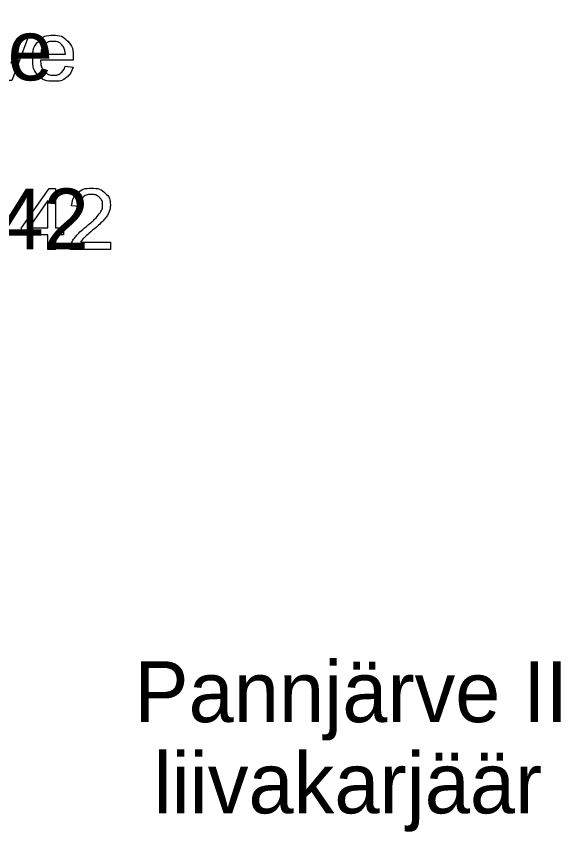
# Model space of a CAD drawing. Extents: x 700746 to 706058, y 6570320 to 6580460.
# Drawn here: x 704793.9 to 704844.9, y 6576461.7 to 6576538.1 of the extents above; entities that cross this region are included whole.
import ezdxf

# ---------------------------------------------------------------- set-up
doc = ezdxf.new("R2010")
doc.units = 0
for name, color, linetype in [('kataster', 7, 'Continuous'), ('Kataster tekst', 7, 'Continuous'), ('VORMISTUS', 7, 'Continuous')]:
    doc.layers.add(name, color=color, linetype=linetype)

msp = doc.modelspace()

# ---------------------------------------------------------------- linework, layer by layer
at = {"layer": 'kataster'}
for points in [[(704793.367, 6576533.717), (704794.283, 6576536.238), (704795.003, 6576536.238), (704793.441, 6576532.107), (704792.783, 6576532.107)], [(704799.196, 6576533.992), (704796.115, 6576533.992)], [(704796.154, 6576534.566), (704798.461, 6576534.566)], [(704798.453, 6576533.44), (704799.176, 6576533.349)], [(704796.822, 6576516.263), (704796.822, 6576517.627), (704794.35, 6576517.627), (704794.35, 6576518.27), (704796.948, 6576521.963), (704797.521, 6576521.963), (704797.521, 6576518.27), (704798.29, 6576518.27), (704798.29, 6576517.627), (704797.521, 6576517.627), (704797.521, 6576516.263), (704796.822, 6576516.263)], [(704796.822, 6576518.27), (704796.822, 6576520.844), (704795.038, 6576518.27), (704796.822, 6576518.27)], [(704799.767, 6576520.265), (704799.046, 6576520.338)], [(704802.682, 6576516.937), (704802.682, 6576516.263), (704798.916, 6576516.263)], [(704799.889, 6576516.937), (704802.682, 6576516.937)]]:
    msp.add_lwpolyline(points, dxfattribs=at)
for points in [[(704799.176, 6576533.349), (704799.005, 6576532.715), (704798.543, 6576532.365), (704798.08, 6576532.015), (704797.361, 6576532.015), (704796.455, 6576532.015), (704795.924, 6576532.573), (704795.394, 6576533.131), (704795.394, 6576534.137), (704795.394, 6576535.179), (704795.93, 6576535.754), (704796.467, 6576536.329), (704797.322, 6576536.329), (704798.15, 6576536.329), (704798.675, 6576535.766), (704799.2, 6576535.202), (704799.2, 6576534.179), (704799.2, 6576534.117), (704799.196, 6576533.992)], [(704798.461, 6576534.566), (704798.414, 6576535.089), (704798.196, 6576535.35), (704797.862, 6576535.756), (704797.329, 6576535.756), (704796.846, 6576535.756), (704796.518, 6576535.432), (704796.189, 6576535.108), (704796.154, 6576534.566)], [(704796.115, 6576533.992), (704796.154, 6576533.312), (704796.5, 6576532.95), (704796.846, 6576532.589), (704797.364, 6576532.589), (704797.749, 6576532.589), (704798.021, 6576532.792), (704798.294, 6576532.995), (704798.453, 6576533.44)], [(704799.046, 6576520.338), (704799.12, 6576521.142), (704799.602, 6576521.564), (704800.084, 6576521.985), (704800.897, 6576521.985), (704801.717, 6576521.985), (704802.195, 6576521.53), (704802.674, 6576521.076), (704802.674, 6576520.404), (704802.674, 6576520.062), (704802.534, 6576519.731), (704802.394, 6576519.401), (704802.07, 6576519.036), (704801.746, 6576518.671), (704800.993, 6576518.033), (704800.363, 6576517.504), (704800.184, 6576517.316), (704800.005, 6576517.127), (704799.889, 6576516.937)], [(704798.916, 6576516.263), (704798.908, 6576516.516), (704798.997, 6576516.75), (704799.141, 6576517.135), (704799.459, 6576517.508), (704799.776, 6576517.881), (704800.374, 6576518.37), (704801.302, 6576519.133), (704801.627, 6576519.578), (704801.953, 6576520.023), (704801.953, 6576520.42), (704801.953, 6576520.836), (704801.656, 6576521.122), (704801.359, 6576521.407), (704800.881, 6576521.407), (704800.377, 6576521.407), (704800.074, 6576521.104), (704799.771, 6576520.801), (704799.767, 6576520.265)]]:
    msp.add_open_spline(points, degree=3, dxfattribs=at)

# ---------------------------------------------------------------- texts
at = {"layer": 'Kataster tekst'}
for s, p in [('Uus-Pannjärve ', (704746.866, 6576532.107)), ('22901:001:0142', (704745.556, 6576516.263))]:
    msp.add_text(s, height=5.7, dxfattribs=at).set_placement(p)
at = {"layer": 'VORMISTUS'}
for s, p in [('Pannjärve II', (704804.922, 6576471.941)), ('liivakarjäär', (704806.729, 6576463.391))]:
    msp.add_text(s, height=5.7, dxfattribs=at).set_placement(p)

doc.saveas('drawing.dxf')
